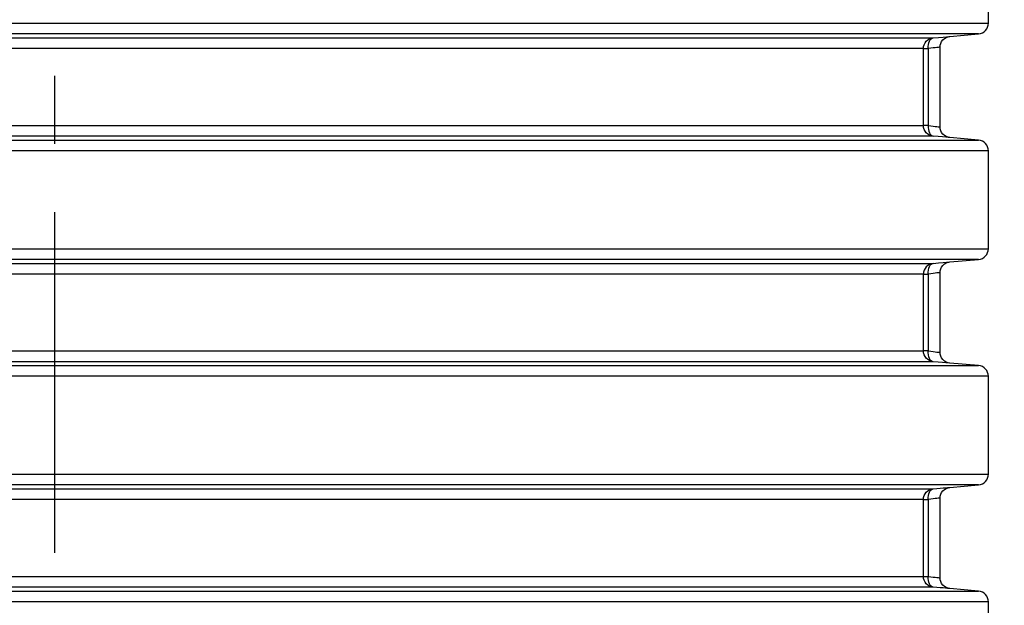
# Model space of a CAD drawing. Header units: millimetres. Extents: x 196 to 2027204, y -221452 to 153872.
# Tile 275 of 381: x 1216925 to 1217843, y -202423 to -201878. Entities that reach past the tile are written whole.
import ezdxf

# ---------------------------------------------------------------- set-up
doc = ezdxf.new("R2010")
doc.units = ezdxf.units.MM
doc.linetypes.add('CENTER', pattern=[50.8, 31.75, -6.35, 6.35, -6.35])
doc.layers.get('Defpoints').update_dxf_attribs({"lineweight": 18})
doc.layers.add('00_Основной', color=163, linetype='Continuous', lineweight=40)
doc.layers.add('ТМ-размеры', color=25, linetype='Continuous', lineweight=20)
doc.styles.add('SFINKS', font='SFINKS.shx', dxfattribs={"width": 0.7, "oblique": 15})
doc.dimstyles.new('кира-50', dxfattribs={"dimtxt": 150, "dimasz": 40, "dimexe": 15, "dimexo": 0, "dimgap": 20, "dimtad": 1, "dimdec": 0, "dimrnd": 5, "dimdsep": 46, "dimtxsty": 'SFINKS', "dimblk1": 'OBLIQUE', "dimblk2": 'OBLIQUE', "dimsah": 1, "dimcen": 2.5, "dimclrd": 252, "dimclre": 252, "dimclrt": 252, "dimadec": 0, "dimazin": 0, "dimtfac": 1, "dimtdec": 0, "dimtofl": 0, "dimtmove": 0, "dimatfit": 3, "dimldrblk": 'OBLIQUE', "dimfxl": 15, "dimtfill": 1, "dimtolj": 1, "dimtzin": 0, "dimlwd": 20, "dimlwe": 20, "dimarcsym": 0})

# ---------------------------------------------------------------- blocks, each defined once
blk = doc.blocks.new('_Oblique')
at = {"color": 0, "linetype": 'ByBlock', "lineweight": -2}
blk.add_line((-0.5, -0.5), (0.5, 0.5), dxfattribs=at)
blk = doc.blocks.new('*D85')
at = {"layer": 'Defpoints', "color": 0, "linetype": 'ByBlock', "lineweight": 50, "transparency": 16777216}
for p in [(1216957.71, -194978.27), (1216957.71, -203390.23), (1218392.05, -203390.23)]:
    blk.add_point(p, dxfattribs=at)
at = {"layer": 'ТМ-размеры', "color": 252, "linetype": 'ByBlock', "lineweight": 20, "transparency": 16777216}
for p, q in [((1216957.71, -194978.27), (1218407.05, -194978.27)), ((1218392.05, -194978.27), (1218392.05, -203390.23)), ((1216957.71, -203390.23), (1218407.05, -203390.23))]:
    blk.add_line(p, q, dxfattribs=at)
at = {"layer": 'ТМ-размеры', "color": 252, "linetype": 'ByBlock', "lineweight": 20, "transparency": 16777216, "xscale": 40, "yscale": 40, "zscale": 40}
for p, rotation in [((1218392.05, -194978.27), 90), ((1218392.05, -203390.23), 270)]:
    blk.add_blockref('_Oblique', p, dxfattribs=dict(at, rotation=rotation))
at = {"layer": 'ТМ-размеры', "color": 252, "linetype": 'ByBlock', "transparency": 16777216, "insert": (1218297.05, -199184.25), "char_height": 150, "attachment_point": 5, "rotation": 90, "style": 'SFINKS', "bg_fill": 3, "box_fill_scale": 1.1, "bg_fill_color": 256, "bg_fill_true_color": 13158600, "bg_fill_transparency": 0}
blk.add_mtext('\\A1;8410', dxfattribs=at)

msp = doc.modelspace()

# ---------------------------------------------------------------- linework, layer by layer
at = {"color": 252, "linetype": 'CENTER', "lineweight": 25, "ltscale": 10}
msp.add_line((1216957.71, -203390.23, 0.2), (1216957.71, -194978.28, 0.2), dxfattribs=at)
at = {"layer": '00_Основной', "color": 252, "lineweight": 25, "ltscale": 10}
for p, q in [((1217827.71, -201880.84, 0.2), (1217827.71, -201789.67, 0.2)), ((1217791.7, -201893.16, 0.2), (1217818.58, -201890.8, 0.2)), ((1217818.58, -201989.71, 0.2), (1217791.7, -201987.35, 0.2)), ((1217827.71, -202090.84, 0.2), (1217827.71, -201999.67, 0.2)), ((1217791.7, -202103.15, 0.2), (1217818.58, -202100.8, 0.2)), ((1217818.58, -202199.71, 0.2), (1217791.7, -202197.35, 0.2)), ((1217827.71, -202300.84, 0.2), (1217827.71, -202209.67, 0.2)), ((1217791.84, -202313.15, 0.2), (1217818.58, -202310.8, 0.2)), ((1217818.58, -202409.7, 0.2), (1217791.84, -202407.37, 0.2)), ((1217827.71, -202510.84, 0.2), (1217827.71, -202419.66, 0.2))]:
    msp.add_line(p, q, dxfattribs=at)
at = {"layer": '00_Основной', "color": 252, "lineweight": 25, "ltscale": 10, "elevation": 0.2}
for points in [[(1216911.97, -201880.84), (1216934.83, -201880.84), (1216957.72, -201880.84), (1216980.59, -201880.84), (1217003.45, -201880.84), (1217026.28, -201880.84), (1217049.06, -201880.84), (1217071.78, -201880.84), (1217094.42, -201880.84), (1217116.97, -201880.84), (1217139.41, -201880.84), (1217161.72, -201880.84), (1217183.89, -201880.84), (1217205.9, -201880.84), (1217227.73, -201880.84), (1217249.39, -201880.84), (1217270.84, -201880.84), (1217292.08, -201880.84), (1217313.09, -201880.84), (1217333.85, -201880.84), (1217354.35, -201880.84), (1217374.57, -201880.84), (1217394.51, -201880.84), (1217414.14, -201880.84), (1217433.46, -201880.84), (1217452.45, -201880.84), (1217471.09, -201880.84), (1217489.38, -201880.84), (1217507.32, -201880.84), (1217524.86, -201880.84), (1217542.01, -201880.84), (1217558.75, -201880.84), (1217575.09, -201880.84), (1217590.99, -201880.84), (1217606.46, -201880.84), (1217621.47, -201880.84), (1217636.04, -201880.84), (1217650.13, -201880.84), (1217663.74, -201880.84), (1217676.86, -201880.84), (1217689.49, -201880.84), (1217701.61, -201880.84), (1217713.21, -201880.84), (1217724.3, -201880.84), (1217734.86, -201880.84), (1217744.86, -201880.84), (1217754.35, -201880.84), (1217763.26, -201880.84), (1217771.62, -201880.84), (1217779.42, -201880.84), (1217786.66, -201880.84), (1217793.31, -201880.84), (1217799.39, -201880.84), (1217804.89, -201880.84), (1217809.8, -201880.84), (1217814.12, -201880.84), (1217817.86, -201880.84), (1217820.99, -201880.84), (1217823.53, -201880.84), (1217825.46, -201880.84), (1217826.81, -201880.84), (1217827.55, -201880.84), (1217827.71, -201880.84)], [(1217818.58, -201890.8), (1217820.4, -201890.46), (1217822.13, -201889.82), (1217823.72, -201888.84), (1217825.09, -201887.6), (1217826.2, -201886.12), (1217827.03, -201884.47), (1217827.54, -201882.69), (1217827.71, -201880.84)], [(1217818.58, -201890.8), (1217818.42, -201890.8), (1217817.69, -201890.8), (1217816.36, -201890.8), (1217814.45, -201890.8), (1217811.93, -201890.8), (1217808.83, -201890.8), (1217805.14, -201890.8), (1217800.87, -201890.8), (1217796, -201890.8), (1217790.57, -201890.8), (1217784.54, -201890.8), (1217777.97, -201890.8), (1217770.8, -201890.8), (1217763.09, -201890.8), (1217754.81, -201890.8), (1217745.99, -201890.8), (1217736.62, -201890.8), (1217726.7, -201890.8), (1217716.26, -201890.8), (1217705.29, -201890.8), (1217693.81, -201890.8), (1217681.81, -201890.8), (1217669.33, -201890.8), (1217656.34, -201890.8), (1217642.87, -201890.8), (1217628.93, -201890.8), (1217614.52, -201890.8), (1217599.66, -201890.8), (1217584.36, -201890.8), (1217568.61, -201890.8), (1217552.46, -201890.8), (1217535.88, -201890.8), (1217518.92, -201890.8), (1217501.55, -201890.8), (1217483.82, -201890.8), (1217465.72, -201890.8), (1217447.26, -201890.8), (1217428.48, -201890.8), (1217409.36, -201890.8), (1217389.93, -201890.8), (1217370.2, -201890.8), (1217350.19, -201890.8), (1217329.9, -201890.8), (1217309.36, -201890.8), (1217288.58, -201890.8), (1217267.57, -201890.8), (1217246.33, -201890.8), (1217224.91, -201890.8), (1217203.29, -201890.8), (1217181.52, -201890.8), (1217159.58, -201890.8), (1217137.51, -201890.8), (1217115.29, -201890.8), (1217092.99, -201890.8), (1217070.59, -201890.8), (1217048.1, -201890.8), (1217025.56, -201890.8), (1217002.97, -201890.8), (1216980.35, -201890.8), (1216957.72, -201890.8), (1216935.07, -201890.8), (1216912.45, -201890.8)], [(1217776.32, -201894.46), (1217781.31, -201894.03), (1217785.45, -201893.68), (1217788.63, -201893.41), (1217790.77, -201893.23), (1217791.77, -201893.14), (1217791.7, -201893.14)], [(1217782.71, -201903.11), (1217782.86, -201901.37), (1217783.34, -201899.61), (1217784.18, -201897.9), (1217785.33, -201896.35), (1217786.77, -201895.05), (1217788.41, -201894.08), (1217790.13, -201893.44), (1217791.84, -201893.14)], [(1216915.8, -201894.46), (1216936.75, -201894.46), (1216957.72, -201894.46), (1216978.67, -201894.46), (1216999.61, -201894.46), (1217020.52, -201894.46), (1217041.41, -201894.46), (1217062.22, -201894.46), (1217082.98, -201894.46), (1217103.65, -201894.46), (1217124.23, -201894.46), (1217144.69, -201894.46), (1217165.04, -201894.46), (1217185.24, -201894.46), (1217205.3, -201894.46), (1217225.19, -201894.46), (1217244.92, -201894.46), (1217264.45, -201894.46), (1217283.78, -201894.46), (1217302.9, -201894.46), (1217321.8, -201894.46), (1217340.45, -201894.46), (1217358.85, -201894.46), (1217377, -201894.46), (1217394.87, -201894.46), (1217412.45, -201894.46), (1217429.73, -201894.46), (1217446.71, -201894.46), (1217463.36, -201894.46), (1217479.68, -201894.46), (1217495.66, -201894.46), (1217511.3, -201894.46), (1217526.56, -201894.46), (1217541.45, -201894.46), (1217555.97, -201894.46), (1217570.08, -201894.46), (1217583.8, -201894.46), (1217597.12, -201894.46), (1217610, -201894.46), (1217622.46, -201894.46), (1217634.5, -201894.46), (1217646.09, -201894.46), (1217657.22, -201894.46), (1217667.88, -201894.46), (1217678.1, -201894.46), (1217687.84, -201894.46), (1217697.11, -201894.46), (1217705.89, -201894.46), (1217714.17, -201894.46), (1217721.96, -201894.46), (1217729.26, -201894.46), (1217736.04, -201894.46), (1217742.32, -201894.46), (1217748.08, -201894.46), (1217753.33, -201894.46), (1217758.06, -201894.46), (1217762.25, -201894.46), (1217765.93, -201894.46), (1217769.08, -201894.46), (1217771.69, -201894.46), (1217773.76, -201894.46), (1217775.31, -201894.46), (1217776.32, -201894.46)], [(1217767.2, -201904.42), (1217767.37, -201902.57), (1217767.88, -201900.79), (1217768.71, -201899.13), (1217769.82, -201897.66), (1217771.19, -201896.42), (1217772.77, -201895.44), (1217774.5, -201894.78), (1217776.32, -201894.46)], [(1217771.63, -201904.42), (1217771.62, -201902.53), (1217771.8, -201900.71), (1217772.2, -201899.03), (1217772.76, -201897.55), (1217773.48, -201896.3), (1217774.34, -201895.34), (1217775.3, -201894.72), (1217776.32, -201894.46)], [(1217782.71, -201903.11), (1217782.52, -201903.12), (1217781.96, -201903.19), (1217781.04, -201903.3), (1217779.76, -201903.44), (1217778.15, -201903.64), (1217776.25, -201903.87), (1217774.06, -201904.12), (1217771.63, -201904.42)], [(1217782.71, -201977.4), (1217782.71, -201940.25), (1217782.71, -201903.11)], [(1217767.2, -201904.42), (1217766.2, -201904.42), (1217764.67, -201904.42), (1217762.61, -201904.42), (1217760.03, -201904.42), (1217756.91, -201904.42), (1217753.29, -201904.42), (1217749.14, -201904.42), (1217744.45, -201904.42), (1217739.27, -201904.42), (1217733.57, -201904.42), (1217727.37, -201904.42), (1217720.66, -201904.42), (1217713.45, -201904.42), (1217705.73, -201904.42), (1217697.55, -201904.42), (1217688.87, -201904.42), (1217679.71, -201904.42), (1217670.07, -201904.42), (1217659.99, -201904.42), (1217649.41, -201904.42), (1217638.41, -201904.42), (1217626.95, -201904.42), (1217615.05, -201904.42), (1217602.74, -201904.42), (1217589.99, -201904.42), (1217576.83, -201904.42), (1217563.26, -201904.42), (1217549.3, -201904.42), (1217534.95, -201904.42), (1217520.21, -201904.42), (1217505.13, -201904.42), (1217489.66, -201904.42), (1217473.87, -201904.42), (1217457.73, -201904.42), (1217441.26, -201904.42), (1217424.47, -201904.42), (1217407.38, -201904.42), (1217390, -201904.42), (1217372.33, -201904.42), (1217354.39, -201904.42), (1217336.19, -201904.42), (1217317.75, -201904.42), (1217299.07, -201904.42), (1217280.16, -201904.42), (1217261.03, -201904.42), (1217241.72, -201904.42), (1217222.21, -201904.42), (1217202.55, -201904.42), (1217182.71, -201904.42), (1217162.72, -201904.42), (1217142.61, -201904.42), (1217122.36, -201904.42), (1217102.03, -201904.42), (1217081.59, -201904.42), (1217061.06, -201904.42), (1217040.48, -201904.42), (1217019.83, -201904.42), (1216999.14, -201904.42), (1216978.43, -201904.42), (1216957.72, -201904.42), (1216936.99, -201904.42), (1216916.27, -201904.42)], [(1217767.2, -201976.09), (1217767.2, -201935.96), (1217767.2, -201904.42)], [(1217767.2, -201904.42), (1217767.31, -201904.42), (1217767.57, -201904.42), (1217767.95, -201904.42), (1217768.46, -201904.42), (1217769.09, -201904.42), (1217769.84, -201904.42), (1217770.69, -201904.42), (1217771.63, -201904.42)], [(1217771.63, -201904.42), (1217771.63, -201944.55), (1217771.63, -201976.09)], [(1216916.27, -201976.09), (1216936.99, -201976.09), (1216957.72, -201976.09), (1216978.43, -201976.09), (1216999.14, -201976.09), (1217019.83, -201976.09), (1217040.48, -201976.09), (1217061.06, -201976.09), (1217081.59, -201976.09), (1217102.03, -201976.09), (1217122.36, -201976.09), (1217142.61, -201976.09), (1217162.72, -201976.09), (1217182.71, -201976.09), (1217202.55, -201976.09), (1217222.21, -201976.09), (1217241.72, -201976.09), (1217261.03, -201976.09), (1217280.16, -201976.09), (1217299.07, -201976.09), (1217317.75, -201976.09), (1217336.19, -201976.09), (1217354.39, -201976.09), (1217372.33, -201976.09), (1217390, -201976.09), (1217407.38, -201976.09), (1217424.47, -201976.09), (1217441.26, -201976.09), (1217457.73, -201976.09), (1217473.87, -201976.09), (1217489.66, -201976.09), (1217505.13, -201976.09), (1217520.21, -201976.09), (1217534.95, -201976.09), (1217549.3, -201976.09), (1217563.26, -201976.09), (1217576.83, -201976.09), (1217589.99, -201976.09), (1217602.74, -201976.09), (1217615.05, -201976.09), (1217626.95, -201976.09), (1217638.41, -201976.09), (1217649.41, -201976.09), (1217659.99, -201976.09), (1217670.07, -201976.09), (1217679.71, -201976.09), (1217688.87, -201976.09), (1217697.55, -201976.09), (1217705.73, -201976.09), (1217713.45, -201976.09), (1217720.66, -201976.09), (1217727.37, -201976.09), (1217733.57, -201976.09), (1217739.27, -201976.09), (1217744.45, -201976.09), (1217749.14, -201976.09), (1217753.29, -201976.09), (1217756.91, -201976.09), (1217760.03, -201976.09), (1217762.61, -201976.09), (1217764.67, -201976.09), (1217766.2, -201976.09), (1217767.2, -201976.09)], [(1217776.32, -201986.05), (1217774.5, -201985.71), (1217772.77, -201985.05), (1217771.19, -201984.09), (1217769.82, -201982.85), (1217768.71, -201981.37), (1217767.88, -201979.72), (1217767.37, -201977.94), (1217767.2, -201976.09)], [(1217771.63, -201976.09), (1217770.69, -201976.09), (1217769.84, -201976.09), (1217769.09, -201976.09), (1217768.46, -201976.09), (1217767.95, -201976.09), (1217767.57, -201976.09), (1217767.31, -201976.09), (1217767.2, -201976.09)], [(1217771.63, -201976.09), (1217771.62, -201977.97), (1217771.8, -201979.79), (1217772.2, -201981.46), (1217772.76, -201982.96), (1217773.48, -201984.2), (1217774.34, -201985.15), (1217775.3, -201985.77), (1217776.32, -201986.05)], [(1217771.63, -201976.09), (1217774.06, -201976.37), (1217776.25, -201976.64), (1217778.15, -201976.86), (1217779.76, -201977.05), (1217781.04, -201977.2), (1217781.96, -201977.32), (1217782.52, -201977.37), (1217782.71, -201977.4), (1217782.71, -201977.4)], [(1217791.84, -201987.36), (1217790.13, -201987.05), (1217788.41, -201986.43), (1217786.77, -201985.44), (1217785.33, -201984.16), (1217784.18, -201982.61), (1217783.34, -201980.9), (1217782.86, -201979.14), (1217782.71, -201977.4)], [(1216912.66, -201989.71), (1216935.18, -201989.71), (1216957.72, -201989.71), (1216980.24, -201989.71), (1217002.76, -201989.71), (1217025.25, -201989.71), (1217047.69, -201989.71), (1217070.08, -201989.71), (1217092.38, -201989.71), (1217114.59, -201989.71), (1217136.7, -201989.71), (1217158.67, -201989.71), (1217180.52, -201989.71), (1217202.21, -201989.71), (1217223.74, -201989.71), (1217245.07, -201989.71), (1217266.21, -201989.71), (1217287.15, -201989.71), (1217307.86, -201989.71), (1217328.33, -201989.71), (1217348.54, -201989.71), (1217368.48, -201989.71), (1217388.15, -201989.71), (1217407.51, -201989.71), (1217426.57, -201989.71), (1217445.31, -201989.71), (1217463.71, -201989.71), (1217481.77, -201989.71), (1217499.47, -201989.71), (1217516.8, -201989.71), (1217533.75, -201989.71), (1217550.3, -201989.71), (1217566.44, -201989.71), (1217582.16, -201989.71), (1217597.46, -201989.71), (1217612.32, -201989.71), (1217626.74, -201989.71), (1217640.68, -201989.71), (1217654.17, -201989.71), (1217667.18, -201989.71), (1217679.7, -201989.71), (1217691.72, -201989.71), (1217703.25, -201989.71), (1217714.26, -201989.71), (1217724.75, -201989.71), (1217734.72, -201989.71), (1217744.16, -201989.71), (1217753.05, -201989.71), (1217761.4, -201989.71), (1217769.21, -201989.71), (1217776.44, -201989.71), (1217783.13, -201989.71), (1217789.24, -201989.71), (1217794.8, -201989.71), (1217799.77, -201989.71), (1217804.17, -201989.71), (1217807.98, -201989.71), (1217811.21, -201989.71), (1217813.87, -201989.71), (1217815.93, -201989.71), (1217817.41, -201989.71), (1217818.28, -201989.71), (1217818.58, -201989.71)], [(1217776.32, -201986.05), (1217775.31, -201986.05), (1217773.76, -201986.05), (1217771.69, -201986.05), (1217769.08, -201986.05), (1217765.93, -201986.05), (1217762.25, -201986.05), (1217758.06, -201986.05), (1217753.33, -201986.05), (1217748.08, -201986.05), (1217742.32, -201986.05), (1217736.04, -201986.05), (1217729.26, -201986.05), (1217721.96, -201986.05), (1217714.17, -201986.05), (1217705.89, -201986.05), (1217697.11, -201986.05), (1217687.84, -201986.05), (1217678.1, -201986.05), (1217667.88, -201986.05), (1217657.22, -201986.05), (1217646.09, -201986.05), (1217634.5, -201986.05), (1217622.46, -201986.05), (1217610, -201986.05), (1217597.12, -201986.05), (1217583.8, -201986.05), (1217570.08, -201986.05), (1217555.97, -201986.05), (1217541.45, -201986.05), (1217526.56, -201986.05), (1217511.3, -201986.05), (1217495.66, -201986.05), (1217479.68, -201986.05), (1217463.36, -201986.05), (1217446.71, -201986.05), (1217429.73, -201986.05), (1217412.45, -201986.05), (1217394.87, -201986.05), (1217377, -201986.05), (1217358.85, -201986.05), (1217340.45, -201986.05), (1217321.8, -201986.05), (1217302.9, -201986.05), (1217283.78, -201986.05), (1217264.45, -201986.05), (1217244.92, -201986.05), (1217225.19, -201986.05), (1217205.3, -201986.05), (1217185.24, -201986.05), (1217165.04, -201986.05), (1217144.69, -201986.05), (1217124.23, -201986.05), (1217103.65, -201986.05), (1217082.98, -201986.05), (1217062.22, -201986.05), (1217041.41, -201986.05), (1217020.52, -201986.05), (1216999.61, -201986.05), (1216978.67, -201986.05), (1216957.72, -201986.05), (1216936.75, -201986.05), (1216915.8, -201986.05)], [(1217791.7, -201987.35), (1217791.6, -201987.34), (1217790.37, -201987.24), (1217788.16, -201987.05), (1217785.01, -201986.78), (1217781.04, -201986.45), (1217776.32, -201986.05)], [(1217827.71, -201999.67), (1217827.54, -201997.82), (1217827.03, -201996.04), (1217826.2, -201994.38), (1217825.09, -201992.91), (1217823.72, -201991.67), (1217822.13, -201990.7), (1217820.4, -201990.03), (1217818.58, -201989.71)], [(1217827.71, -201999.67), (1217827.41, -201999.67), (1217826.52, -201999.67), (1217825.03, -201999.67), (1217822.94, -201999.67), (1217820.27, -201999.67), (1217817, -201999.67), (1217813.15, -201999.67), (1217808.7, -201999.67), (1217803.68, -201999.67), (1217798.06, -201999.67), (1217791.88, -201999.67), (1217785.14, -201999.67), (1217777.81, -201999.67), (1217769.93, -201999.67), (1217761.48, -201999.67), (1217752.5, -201999.67), (1217742.96, -201999.67), (1217732.88, -201999.67), (1217722.29, -201999.67), (1217711.15, -201999.67), (1217699.51, -201999.67), (1217687.36, -201999.67), (1217674.7, -201999.67), (1217661.55, -201999.67), (1217647.93, -201999.67), (1217633.82, -201999.67), (1217619.26, -201999.67), (1217604.24, -201999.67), (1217588.78, -201999.67), (1217572.89, -201999.67), (1217556.58, -201999.67), (1217539.86, -201999.67), (1217522.73, -201999.67), (1217505.21, -201999.67), (1217487.33, -201999.67), (1217469.09, -201999.67), (1217450.48, -201999.67), (1217431.54, -201999.67), (1217412.28, -201999.67), (1217392.71, -201999.67), (1217372.84, -201999.67), (1217352.68, -201999.67), (1217332.25, -201999.67), (1217311.57, -201999.67), (1217290.64, -201999.67), (1217269.49, -201999.67), (1217248.12, -201999.67), (1217226.56, -201999.67), (1217204.8, -201999.67), (1217182.89, -201999.67), (1217160.8, -201999.67), (1217138.59, -201999.67), (1217116.25, -201999.67), (1217093.81, -201999.67), (1217071.27, -201999.67), (1217048.65, -201999.67), (1217025.97, -201999.67), (1217003.24, -201999.67), (1216980.48, -201999.67), (1216957.72, -201999.67), (1216934.94, -201999.67), (1216912.18, -201999.67)], [(1216912.18, -202090.84), (1216934.94, -202090.84), (1216957.72, -202090.84), (1216980.48, -202090.84), (1217003.24, -202090.84), (1217025.97, -202090.84), (1217048.65, -202090.84), (1217071.27, -202090.84), (1217093.81, -202090.84), (1217116.25, -202090.84), (1217138.59, -202090.84), (1217160.8, -202090.84), (1217182.89, -202090.84), (1217204.8, -202090.84), (1217226.56, -202090.84), (1217248.12, -202090.84), (1217269.49, -202090.84), (1217290.64, -202090.84), (1217311.57, -202090.84), (1217332.25, -202090.84), (1217352.68, -202090.84), (1217372.84, -202090.84), (1217392.71, -202090.84), (1217412.28, -202090.84), (1217431.54, -202090.84), (1217450.48, -202090.84), (1217469.09, -202090.84), (1217487.33, -202090.84), (1217505.21, -202090.84), (1217522.73, -202090.84), (1217539.86, -202090.84), (1217556.58, -202090.84), (1217572.89, -202090.84), (1217588.78, -202090.84), (1217604.24, -202090.84), (1217619.26, -202090.84), (1217633.82, -202090.84), (1217647.93, -202090.84), (1217661.55, -202090.84), (1217674.7, -202090.84), (1217687.36, -202090.84), (1217699.51, -202090.84), (1217711.15, -202090.84), (1217722.29, -202090.84), (1217732.88, -202090.84), (1217742.96, -202090.84), (1217752.5, -202090.84), (1217761.48, -202090.84), (1217769.93, -202090.84), (1217777.81, -202090.84), (1217785.14, -202090.84), (1217791.88, -202090.84), (1217798.06, -202090.84), (1217803.68, -202090.84), (1217808.7, -202090.84), (1217813.15, -202090.84), (1217817, -202090.84), (1217820.27, -202090.84), (1217822.94, -202090.84), (1217825.03, -202090.84), (1217826.52, -202090.84), (1217827.41, -202090.84), (1217827.71, -202090.84)], [(1217818.58, -202100.8), (1217820.4, -202100.46), (1217822.13, -202099.8), (1217823.72, -202098.84), (1217825.09, -202097.6), (1217826.2, -202096.12), (1217827.03, -202094.47), (1217827.54, -202092.68), (1217827.71, -202090.84)], [(1216957.72, -202100.8), (1216935.18, -202100.8), (1216912.66, -202100.8)], [(1216915.8, -202104.46), (1216936.75, -202104.46), (1216957.72, -202104.46), (1216978.67, -202104.46), (1216999.61, -202104.46), (1217020.52, -202104.46), (1217041.41, -202104.46), (1217062.22, -202104.46), (1217082.98, -202104.46), (1217103.65, -202104.46), (1217124.23, -202104.46), (1217144.69, -202104.46), (1217165.04, -202104.46), (1217185.24, -202104.46), (1217205.3, -202104.46), (1217225.19, -202104.46), (1217244.92, -202104.46), (1217264.45, -202104.46), (1217283.78, -202104.46), (1217302.9, -202104.46), (1217321.8, -202104.46), (1217340.45, -202104.46), (1217358.85, -202104.46), (1217377, -202104.46), (1217394.87, -202104.46), (1217412.45, -202104.46), (1217429.73, -202104.46), (1217446.71, -202104.46), (1217463.36, -202104.46), (1217479.68, -202104.46), (1217495.66, -202104.46), (1217511.3, -202104.46), (1217526.56, -202104.46), (1217541.45, -202104.46), (1217555.97, -202104.46), (1217570.08, -202104.46), (1217583.8, -202104.46), (1217597.12, -202104.46), (1217610, -202104.46), (1217622.46, -202104.46), (1217634.5, -202104.46), (1217646.09, -202104.46), (1217657.22, -202104.46), (1217667.88, -202104.46), (1217678.1, -202104.46), (1217687.84, -202104.46), (1217697.11, -202104.46), (1217705.89, -202104.46), (1217714.17, -202104.46), (1217721.96, -202104.46), (1217729.26, -202104.46), (1217736.04, -202104.46), (1217742.32, -202104.46), (1217748.08, -202104.46), (1217753.33, -202104.46), (1217758.06, -202104.46), (1217762.25, -202104.46), (1217765.93, -202104.46), (1217769.08, -202104.46), (1217771.69, -202104.46), (1217773.76, -202104.46), (1217775.31, -202104.46), (1217776.32, -202104.46)], [(1217818.58, -202100.8), (1217818.28, -202100.8), (1217817.41, -202100.8), (1217815.93, -202100.8), (1217813.87, -202100.8), (1217811.21, -202100.8), (1217807.98, -202100.8), (1217804.17, -202100.8), (1217799.77, -202100.8), (1217794.8, -202100.8), (1217789.24, -202100.8), (1217783.13, -202100.8), (1217776.44, -202100.8), (1217769.21, -202100.8), (1217761.4, -202100.8), (1217753.05, -202100.8), (1217744.16, -202100.8), (1217734.72, -202100.8), (1217724.75, -202100.8), (1217714.26, -202100.8), (1217703.25, -202100.8), (1217691.72, -202100.8), (1217679.7, -202100.8), (1217667.18, -202100.8), (1217654.17, -202100.8), (1217640.68, -202100.8), (1217626.74, -202100.8), (1217612.32, -202100.8), (1217597.46, -202100.8), (1217582.16, -202100.8), (1217566.44, -202100.8), (1217550.3, -202100.8), (1217533.75, -202100.8), (1217516.8, -202100.8), (1217499.47, -202100.8), (1217481.77, -202100.8), (1217463.71, -202100.8), (1217445.31, -202100.8), (1217426.57, -202100.8), (1217407.51, -202100.8), (1217388.15, -202100.8), (1217368.48, -202100.8), (1217348.54, -202100.8), (1217328.33, -202100.8), (1217307.86, -202100.8), (1217287.15, -202100.8), (1217266.21, -202100.8), (1217245.07, -202100.8), (1217223.74, -202100.8), (1217202.21, -202100.8), (1217180.52, -202100.8), (1217158.67, -202100.8), (1217136.7, -202100.8), (1217114.59, -202100.8), (1217092.38, -202100.8), (1217070.08, -202100.8), (1217047.69, -202100.8), (1217025.25, -202100.8), (1217002.76, -202100.8), (1216980.24, -202100.8), (1216957.72, -202100.8)], [(1217776.32, -202104.46), (1217774.5, -202104.78), (1217772.77, -202105.45), (1217771.19, -202106.42), (1217769.82, -202107.66), (1217768.71, -202109.13), (1217767.88, -202110.8), (1217767.37, -202112.57), (1217767.2, -202114.42)], [(1217771.63, -202114.42), (1217771.62, -202112.53), (1217771.8, -202110.71), (1217772.2, -202109.03), (1217772.76, -202107.55), (1217773.48, -202106.31), (1217774.34, -202105.35), (1217775.3, -202104.73), (1217776.32, -202104.46)], [(1217776.32, -202104.46), (1217781.31, -202104.04), (1217785.45, -202103.68), (1217788.63, -202103.42), (1217790.77, -202103.23), (1217791.77, -202103.15), (1217791.7, -202103.15)], [(1217782.71, -202113.11), (1217782.86, -202111.37), (1217783.34, -202109.6), (1217784.18, -202107.89), (1217785.33, -202106.35), (1217786.77, -202105.05), (1217788.41, -202104.08), (1217790.13, -202103.44), (1217791.84, -202103.15)], [(1217782.71, -202113.11), (1217782.52, -202113.12), (1217781.96, -202113.19), (1217781.04, -202113.29), (1217779.76, -202113.45), (1217778.15, -202113.64), (1217776.25, -202113.87), (1217774.06, -202114.12), (1217771.63, -202114.42)], [(1217782.71, -202187.4), (1217782.71, -202150.25), (1217782.71, -202113.11)], [(1217767.2, -202114.42), (1217766.2, -202114.42), (1217764.67, -202114.42), (1217762.61, -202114.42), (1217760.03, -202114.42), (1217756.91, -202114.42), (1217753.29, -202114.42), (1217749.14, -202114.42), (1217744.45, -202114.42), (1217739.27, -202114.42), (1217733.57, -202114.42), (1217727.37, -202114.42), (1217720.66, -202114.42), (1217713.45, -202114.42), (1217705.73, -202114.42), (1217697.55, -202114.42), (1217688.87, -202114.42), (1217679.71, -202114.42), (1217670.07, -202114.42), (1217659.99, -202114.42), (1217649.41, -202114.42), (1217638.41, -202114.42), (1217626.95, -202114.42), (1217615.05, -202114.42), (1217602.74, -202114.42), (1217589.99, -202114.42), (1217576.83, -202114.42), (1217563.26, -202114.42), (1217549.3, -202114.42), (1217534.95, -202114.42), (1217520.21, -202114.42), (1217505.13, -202114.42), (1217489.66, -202114.42), (1217473.87, -202114.42), (1217457.73, -202114.42), (1217441.26, -202114.42), (1217424.47, -202114.42), (1217407.38, -202114.42), (1217390, -202114.42), (1217372.33, -202114.42), (1217354.39, -202114.42), (1217336.19, -202114.42), (1217317.75, -202114.42), (1217299.07, -202114.42), (1217280.16, -202114.42), (1217261.03, -202114.42), (1217241.72, -202114.42), (1217222.21, -202114.42), (1217202.55, -202114.42), (1217182.71, -202114.42), (1217162.72, -202114.42), (1217142.61, -202114.42), (1217122.36, -202114.42), (1217102.03, -202114.42), (1217081.59, -202114.42), (1217061.06, -202114.42), (1217040.48, -202114.42), (1217019.83, -202114.42), (1216999.14, -202114.42), (1216978.43, -202114.42), (1216957.72, -202114.42), (1216936.99, -202114.42), (1216916.27, -202114.42)], [(1217767.2, -202186.09), (1217767.2, -202145.94), (1217767.2, -202114.42)], [(1217767.2, -202114.42), (1217767.31, -202114.42), (1217767.57, -202114.42), (1217767.95, -202114.42), (1217768.46, -202114.42), (1217769.09, -202114.42), (1217769.84, -202114.42), (1217770.69, -202114.42), (1217771.63, -202114.42)], [(1217771.63, -202114.42), (1217771.63, -202154.55), (1217771.63, -202186.09)], [(1216916.27, -202186.09), (1216936.99, -202186.09), (1216957.72, -202186.09), (1216978.43, -202186.09), (1216999.14, -202186.09), (1217019.83, -202186.09), (1217040.48, -202186.09), (1217061.06, -202186.09), (1217081.59, -202186.09), (1217102.03, -202186.09), (1217122.36, -202186.09), (1217142.61, -202186.09), (1217162.72, -202186.09), (1217182.71, -202186.09), (1217202.55, -202186.09), (1217222.21, -202186.09), (1217241.72, -202186.09), (1217261.03, -202186.09), (1217280.16, -202186.09), (1217299.07, -202186.09), (1217317.75, -202186.09), (1217336.19, -202186.09), (1217354.39, -202186.09), (1217372.33, -202186.09), (1217390, -202186.09), (1217407.38, -202186.09), (1217424.47, -202186.09), (1217441.26, -202186.09), (1217457.73, -202186.09), (1217473.87, -202186.09), (1217489.66, -202186.09), (1217505.13, -202186.09), (1217520.21, -202186.09), (1217534.95, -202186.09), (1217549.3, -202186.09), (1217563.26, -202186.09), (1217576.83, -202186.09), (1217589.99, -202186.09), (1217602.74, -202186.09), (1217615.05, -202186.09), (1217626.95, -202186.09), (1217638.41, -202186.09), (1217649.41, -202186.09), (1217659.99, -202186.09), (1217670.07, -202186.09), (1217679.71, -202186.09), (1217688.87, -202186.09), (1217697.55, -202186.09), (1217705.73, -202186.09), (1217713.45, -202186.09), (1217720.66, -202186.09), (1217727.37, -202186.09), (1217733.57, -202186.09), (1217739.27, -202186.09), (1217744.45, -202186.09), (1217749.14, -202186.09), (1217753.29, -202186.09), (1217756.91, -202186.09), (1217760.03, -202186.09), (1217762.61, -202186.09), (1217764.67, -202186.09), (1217766.2, -202186.09), (1217767.2, -202186.09)], [(1217776.32, -202196.05), (1217774.5, -202195.72), (1217772.77, -202195.05), (1217771.19, -202194.09), (1217769.82, -202192.85), (1217768.71, -202191.37), (1217767.88, -202189.72), (1217767.37, -202187.92), (1217767.2, -202186.09)], [(1217771.63, -202186.09), (1217770.69, -202186.09), (1217769.84, -202186.09), (1217769.09, -202186.09), (1217768.46, -202186.09), (1217767.95, -202186.09), (1217767.57, -202186.09), (1217767.31, -202186.09), (1217767.2, -202186.09)], [(1217776.32, -202196.05), (1217775.3, -202195.77), (1217774.34, -202195.15), (1217773.48, -202194.2), (1217772.76, -202192.96), (1217772.2, -202191.47), (1217771.8, -202189.79), (1217771.62, -202187.97), (1217771.63, -202186.09)], [(1217771.63, -202186.09), (1217774.06, -202186.37), (1217776.25, -202186.64), (1217778.15, -202186.87), (1217779.76, -202187.05), (1217781.04, -202187.2), (1217781.96, -202187.32), (1217782.52, -202187.38), (1217782.71, -202187.4), (1217782.71, -202187.4)], [(1217791.84, -202197.36), (1217790.13, -202197.06), (1217788.41, -202196.42), (1217786.77, -202195.45), (1217785.33, -202194.16), (1217784.18, -202192.61), (1217783.34, -202190.9), (1217782.86, -202189.14), (1217782.71, -202187.4)], [(1217776.32, -202196.05), (1217775.31, -202196.05), (1217773.76, -202196.05), (1217771.69, -202196.05), (1217769.08, -202196.05), (1217765.93, -202196.05), (1217762.25, -202196.05), (1217758.06, -202196.05), (1217753.33, -202196.05), (1217748.08, -202196.05), (1217742.32, -202196.05), (1217736.04, -202196.05), (1217729.26, -202196.05), (1217721.96, -202196.05), (1217714.17, -202196.05), (1217705.89, -202196.05), (1217697.11, -202196.05), (1217687.84, -202196.05), (1217678.1, -202196.05), (1217667.88, -202196.05), (1217657.22, -202196.05), (1217646.09, -202196.05), (1217634.5, -202196.05), (1217622.46, -202196.05), (1217610, -202196.05), (1217597.12, -202196.05), (1217583.8, -202196.05), (1217570.08, -202196.05), (1217555.97, -202196.05), (1217541.45, -202196.05), (1217526.56, -202196.05), (1217511.3, -202196.05), (1217495.66, -202196.05), (1217479.68, -202196.05), (1217463.36, -202196.05), (1217446.71, -202196.05), (1217429.73, -202196.05), (1217412.45, -202196.05), (1217394.87, -202196.05), (1217377, -202196.05), (1217358.85, -202196.05), (1217340.45, -202196.05), (1217321.8, -202196.05), (1217302.9, -202196.05), (1217283.78, -202196.05), (1217264.45, -202196.05), (1217244.92, -202196.05), (1217225.19, -202196.05), (1217205.3, -202196.05), (1217185.24, -202196.05), (1217165.04, -202196.05), (1217144.69, -202196.05), (1217124.23, -202196.05), (1217103.65, -202196.05), (1217082.98, -202196.05), (1217062.22, -202196.05), (1217041.41, -202196.05), (1217020.52, -202196.05), (1216999.61, -202196.05), (1216978.67, -202196.05), (1216957.72, -202196.05), (1216936.75, -202196.05), (1216915.8, -202196.05)], [(1217791.7, -202197.35), (1217791.6, -202197.34), (1217790.37, -202197.24), (1217788.16, -202197.06), (1217785.01, -202196.79), (1217781.04, -202196.45), (1217776.32, -202196.05)], [(1216912.66, -202199.71), (1216935.18, -202199.71), (1216957.72, -202199.71), (1216980.24, -202199.71), (1217002.76, -202199.71), (1217025.25, -202199.71), (1217047.69, -202199.71), (1217070.08, -202199.71), (1217092.38, -202199.71), (1217114.59, -202199.71), (1217136.7, -202199.71), (1217158.67, -202199.71), (1217180.52, -202199.71), (1217202.21, -202199.71), (1217223.74, -202199.71), (1217245.07, -202199.71), (1217266.21, -202199.71), (1217287.15, -202199.71), (1217307.86, -202199.71), (1217328.33, -202199.71), (1217348.54, -202199.71), (1217368.48, -202199.71), (1217388.15, -202199.71), (1217407.51, -202199.71), (1217426.57, -202199.71), (1217445.31, -202199.71), (1217463.71, -202199.71), (1217481.77, -202199.71), (1217499.47, -202199.71), (1217516.8, -202199.71), (1217533.75, -202199.71), (1217550.3, -202199.71), (1217566.44, -202199.71), (1217582.16, -202199.71), (1217597.46, -202199.71), (1217612.32, -202199.71), (1217626.74, -202199.71), (1217640.68, -202199.71), (1217654.17, -202199.71), (1217667.18, -202199.71), (1217679.7, -202199.71), (1217691.72, -202199.71), (1217703.25, -202199.71), (1217714.26, -202199.71), (1217724.75, -202199.71), (1217734.72, -202199.71), (1217744.16, -202199.71), (1217753.05, -202199.71), (1217761.4, -202199.71), (1217769.21, -202199.71), (1217776.44, -202199.71), (1217783.13, -202199.71), (1217789.24, -202199.71), (1217794.8, -202199.71), (1217799.77, -202199.71), (1217804.17, -202199.71), (1217807.98, -202199.71), (1217811.21, -202199.71), (1217813.87, -202199.71), (1217815.93, -202199.71), (1217817.41, -202199.71), (1217818.28, -202199.71), (1217818.58, -202199.71)], [(1217827.71, -202209.67), (1217827.54, -202207.82), (1217827.03, -202206.04), (1217826.2, -202204.38), (1217825.09, -202202.91), (1217823.72, -202201.67), (1217822.13, -202200.7), (1217820.4, -202200.03), (1217818.58, -202199.71)], [(1217827.71, -202209.67), (1217827.41, -202209.67), (1217826.52, -202209.67), (1217825.03, -202209.67), (1217822.94, -202209.67), (1217820.27, -202209.67), (1217817, -202209.67), (1217813.15, -202209.67), (1217808.7, -202209.67), (1217803.68, -202209.67), (1217798.06, -202209.67), (1217791.88, -202209.67), (1217785.14, -202209.67), (1217777.81, -202209.67), (1217769.93, -202209.67), (1217761.48, -202209.67), (1217752.5, -202209.67), (1217742.96, -202209.67), (1217732.88, -202209.67), (1217722.29, -202209.67), (1217711.15, -202209.67), (1217699.51, -202209.67), (1217687.36, -202209.67), (1217674.7, -202209.67), (1217661.55, -202209.67), (1217647.93, -202209.67), (1217633.82, -202209.67), (1217619.26, -202209.67), (1217604.24, -202209.67), (1217588.78, -202209.67), (1217572.89, -202209.67), (1217556.58, -202209.67), (1217539.86, -202209.67), (1217522.73, -202209.67), (1217505.21, -202209.67), (1217487.33, -202209.67), (1217469.09, -202209.67), (1217450.48, -202209.67), (1217431.54, -202209.67), (1217412.28, -202209.67), (1217392.71, -202209.67), (1217372.84, -202209.67), (1217352.68, -202209.67), (1217332.25, -202209.67), (1217311.57, -202209.67), (1217290.64, -202209.67), (1217269.49, -202209.67), (1217248.12, -202209.67), (1217226.56, -202209.67), (1217204.8, -202209.67), (1217182.89, -202209.67), (1217160.8, -202209.67), (1217138.59, -202209.67), (1217116.25, -202209.67), (1217093.81, -202209.67), (1217071.27, -202209.67), (1217048.65, -202209.67), (1217025.97, -202209.67), (1217003.24, -202209.67), (1216980.48, -202209.67), (1216957.72, -202209.67), (1216934.94, -202209.67), (1216912.18, -202209.67)], [(1216912.18, -202300.84), (1216934.94, -202300.84), (1216957.72, -202300.84), (1216980.48, -202300.84), (1217003.24, -202300.84), (1217025.97, -202300.84), (1217048.65, -202300.84), (1217071.27, -202300.84), (1217093.81, -202300.84), (1217116.25, -202300.84), (1217138.59, -202300.84), (1217160.8, -202300.84), (1217182.89, -202300.84), (1217204.8, -202300.84), (1217226.56, -202300.84), (1217248.12, -202300.84), (1217269.49, -202300.84), (1217290.64, -202300.84), (1217311.57, -202300.84), (1217332.25, -202300.84), (1217352.68, -202300.84), (1217372.84, -202300.84), (1217392.71, -202300.84), (1217412.28, -202300.84), (1217431.54, -202300.84), (1217450.48, -202300.84), (1217469.09, -202300.84), (1217487.33, -202300.84), (1217505.21, -202300.84), (1217522.73, -202300.84), (1217539.86, -202300.84), (1217556.58, -202300.84), (1217572.89, -202300.84), (1217588.78, -202300.84), (1217604.24, -202300.84), (1217619.26, -202300.84), (1217633.82, -202300.84), (1217647.93, -202300.84), (1217661.55, -202300.84), (1217674.7, -202300.84), (1217687.36, -202300.84), (1217699.51, -202300.84), (1217711.15, -202300.84), (1217722.29, -202300.84), (1217732.88, -202300.84), (1217742.96, -202300.84), (1217752.5, -202300.84), (1217761.48, -202300.84), (1217769.93, -202300.84), (1217777.81, -202300.84), (1217785.14, -202300.84), (1217791.88, -202300.84), (1217798.06, -202300.84), (1217803.68, -202300.84), (1217808.7, -202300.84), (1217813.15, -202300.84), (1217817, -202300.84), (1217820.27, -202300.84), (1217822.94, -202300.84), (1217825.03, -202300.84), (1217826.52, -202300.84), (1217827.41, -202300.84), (1217827.71, -202300.84)], [(1217818.58, -202310.8), (1217820.4, -202310.47), (1217822.13, -202309.8), (1217823.72, -202308.84), (1217825.09, -202307.59), (1217826.2, -202306.12), (1217827.03, -202304.47), (1217827.54, -202302.68), (1217827.71, -202300.84)], [(1216957.72, -202310.8), (1216935.18, -202310.8), (1216912.66, -202310.8)], [(1216915.8, -202314.44), (1216936.75, -202314.44), (1216957.72, -202314.44), (1216978.67, -202314.44), (1216999.61, -202314.44), (1217020.52, -202314.44), (1217041.41, -202314.44), (1217062.22, -202314.44), (1217082.98, -202314.44), (1217103.65, -202314.44), (1217124.23, -202314.44), (1217144.69, -202314.44), (1217165.04, -202314.44), (1217185.24, -202314.44), (1217205.3, -202314.44), (1217225.19, -202314.44), (1217244.92, -202314.44), (1217264.45, -202314.44), (1217283.78, -202314.44), (1217302.9, -202314.44), (1217321.8, -202314.44), (1217340.45, -202314.44), (1217358.85, -202314.44), (1217377, -202314.44), (1217394.87, -202314.44), (1217412.45, -202314.44), (1217429.73, -202314.44), (1217446.71, -202314.44), (1217463.36, -202314.44), (1217479.68, -202314.44), (1217495.66, -202314.44), (1217511.3, -202314.44), (1217526.56, -202314.44), (1217541.45, -202314.44), (1217555.97, -202314.44), (1217570.08, -202314.44), (1217583.8, -202314.44), (1217597.12, -202314.44), (1217610, -202314.44), (1217622.46, -202314.44), (1217634.5, -202314.44), (1217646.09, -202314.44), (1217657.22, -202314.44), (1217667.88, -202314.44), (1217678.1, -202314.44), (1217687.84, -202314.44), (1217697.11, -202314.44), (1217705.89, -202314.44), (1217714.17, -202314.44), (1217721.96, -202314.44), (1217729.26, -202314.44), (1217736.04, -202314.44), (1217742.32, -202314.44), (1217748.08, -202314.44), (1217753.33, -202314.44), (1217758.06, -202314.44), (1217762.25, -202314.44), (1217765.93, -202314.44), (1217769.08, -202314.44), (1217771.69, -202314.44), (1217773.76, -202314.44), (1217775.31, -202314.44), (1217776.32, -202314.44)], [(1217818.58, -202310.8), (1217818.28, -202310.8), (1217817.41, -202310.8), (1217815.93, -202310.8), (1217813.87, -202310.8), (1217811.21, -202310.8), (1217807.98, -202310.8), (1217804.17, -202310.8), (1217799.77, -202310.8), (1217794.8, -202310.8), (1217789.24, -202310.8), (1217783.13, -202310.8), (1217776.44, -202310.8), (1217769.21, -202310.8), (1217761.4, -202310.8), (1217753.05, -202310.8), (1217744.16, -202310.8), (1217734.72, -202310.8), (1217724.75, -202310.8), (1217714.26, -202310.8), (1217703.25, -202310.8), (1217691.72, -202310.8), (1217679.7, -202310.8), (1217667.18, -202310.8), (1217654.17, -202310.8), (1217640.68, -202310.8), (1217626.74, -202310.8), (1217612.32, -202310.8), (1217597.46, -202310.8), (1217582.16, -202310.8), (1217566.44, -202310.8), (1217550.3, -202310.8), (1217533.75, -202310.8), (1217516.8, -202310.8), (1217499.47, -202310.8), (1217481.77, -202310.8), (1217463.71, -202310.8), (1217445.31, -202310.8), (1217426.57, -202310.8), (1217407.51, -202310.8), (1217388.15, -202310.8), (1217368.48, -202310.8), (1217348.54, -202310.8), (1217328.33, -202310.8), (1217307.86, -202310.8), (1217287.15, -202310.8), (1217266.21, -202310.8), (1217245.07, -202310.8), (1217223.74, -202310.8), (1217202.21, -202310.8), (1217180.52, -202310.8), (1217158.67, -202310.8), (1217136.7, -202310.8), (1217114.59, -202310.8), (1217092.38, -202310.8), (1217070.08, -202310.8), (1217047.69, -202310.8), (1217025.25, -202310.8), (1217002.76, -202310.8), (1216980.24, -202310.8), (1216957.72, -202310.8)], [(1217767.2, -202324.41), (1217767.37, -202322.57), (1217767.88, -202320.8), (1217768.71, -202319.13), (1217769.82, -202317.66), (1217771.19, -202316.42), (1217772.77, -202315.45), (1217774.5, -202314.78), (1217776.32, -202314.44)], [(1217771.63, -202324.41), (1217771.62, -202322.53), (1217771.8, -202320.71), (1217772.2, -202319.03), (1217772.76, -202317.55), (1217773.48, -202316.31), (1217774.34, -202315.35), (1217775.3, -202314.73), (1217776.32, -202314.44)], [(1217776.32, -202314.44), (1217779.73, -202314.16), (1217782.81, -202313.9), (1217785.47, -202313.67), (1217787.73, -202313.49), (1217789.51, -202313.33), (1217790.79, -202313.23), (1217791.57, -202313.16), (1217791.84, -202313.15)], [(1217782.71, -202323.1), (1217782.86, -202321.38), (1217783.34, -202319.6), (1217784.18, -202317.89), (1217785.33, -202316.35), (1217786.77, -202315.05), (1217788.41, -202314.08), (1217790.13, -202313.44), (1217791.84, -202313.15)], [(1217767.2, -202324.41), (1217766.2, -202324.41), (1217764.67, -202324.41), (1217762.61, -202324.41), (1217760.03, -202324.41), (1217756.91, -202324.41), (1217753.29, -202324.41), (1217749.14, -202324.41), (1217744.45, -202324.41), (1217739.27, -202324.41), (1217733.57, -202324.41), (1217727.37, -202324.41), (1217720.66, -202324.41), (1217713.45, -202324.41), (1217705.73, -202324.41), (1217697.55, -202324.41), (1217688.87, -202324.41), (1217679.71, -202324.41), (1217670.07, -202324.41), (1217659.99, -202324.41), (1217649.41, -202324.41), (1217638.41, -202324.41), (1217626.95, -202324.41), (1217615.05, -202324.41), (1217602.74, -202324.41), (1217589.99, -202324.41), (1217576.83, -202324.41), (1217563.26, -202324.41), (1217549.3, -202324.41), (1217534.95, -202324.41), (1217520.23, -202324.41), (1217505.13, -202324.41), (1217489.66, -202324.41), (1217473.87, -202324.41), (1217457.73, -202324.41), (1217441.26, -202324.41), (1217424.47, -202324.41), (1217407.38, -202324.41), (1217390, -202324.41), (1217372.33, -202324.41), (1217354.39, -202324.41), (1217336.19, -202324.41), (1217317.75, -202324.41), (1217299.07, -202324.41), (1217280.16, -202324.41), (1217261.03, -202324.41), (1217241.72, -202324.41), (1217222.21, -202324.41), (1217202.55, -202324.41), (1217182.71, -202324.41), (1217162.72, -202324.41), (1217142.61, -202324.41), (1217122.36, -202324.41), (1217102.03, -202324.41), (1217081.59, -202324.41), (1217061.06, -202324.41), (1217040.48, -202324.41), (1217019.83, -202324.41), (1216999.14, -202324.41), (1216978.43, -202324.41), (1216957.72, -202324.41), (1216936.99, -202324.41), (1216916.27, -202324.41)], [(1217767.2, -202396.09), (1217767.2, -202355.95), (1217767.2, -202324.41)], [(1217767.2, -202324.41), (1217767.31, -202324.41), (1217767.57, -202324.41), (1217767.95, -202324.41), (1217768.46, -202324.41), (1217769.09, -202324.41), (1217769.84, -202324.41), (1217770.69, -202324.41), (1217771.63, -202324.41)], [(1217782.71, -202323.1), (1217782.52, -202323.12), (1217781.96, -202323.2), (1217781.04, -202323.29), (1217779.77, -202323.45), (1217778.17, -202323.63), (1217776.25, -202323.86), (1217774.06, -202324.13), (1217771.63, -202324.41)], [(1217771.63, -202324.41), (1217771.63, -202364.56), (1217771.63, -202396.09)], [(1217782.71, -202397.4), (1217782.71, -202360.25), (1217782.71, -202323.1)], [(1216916.27, -202396.09), (1216936.99, -202396.09), (1216957.72, -202396.09), (1216978.43, -202396.09), (1216999.14, -202396.09), (1217019.83, -202396.09), (1217040.48, -202396.09), (1217061.06, -202396.09), (1217081.59, -202396.09), (1217102.03, -202396.09), (1217122.36, -202396.09), (1217142.61, -202396.09), (1217162.72, -202396.09), (1217182.71, -202396.09), (1217202.55, -202396.09), (1217222.21, -202396.09), (1217241.72, -202396.09), (1217261.03, -202396.09), (1217280.16, -202396.09), (1217299.07, -202396.09), (1217317.75, -202396.09), (1217336.19, -202396.09), (1217354.39, -202396.09), (1217372.33, -202396.09), (1217390, -202396.09), (1217407.38, -202396.09), (1217424.47, -202396.09), (1217441.26, -202396.09), (1217457.73, -202396.09), (1217473.87, -202396.09), (1217489.66, -202396.09), (1217505.13, -202396.09), (1217520.23, -202396.09), (1217534.95, -202396.09), (1217549.3, -202396.09), (1217563.26, -202396.09), (1217576.83, -202396.09), (1217589.99, -202396.09), (1217602.74, -202396.09), (1217615.05, -202396.09), (1217626.95, -202396.09), (1217638.41, -202396.09), (1217649.41, -202396.09), (1217659.99, -202396.09), (1217670.07, -202396.09), (1217679.71, -202396.09), (1217688.87, -202396.09), (1217697.55, -202396.09), (1217705.73, -202396.09), (1217713.45, -202396.09), (1217720.66, -202396.09), (1217727.37, -202396.09), (1217733.57, -202396.09), (1217739.27, -202396.09), (1217744.45, -202396.09), (1217749.14, -202396.09), (1217753.29, -202396.09), (1217756.91, -202396.09), (1217760.03, -202396.09), (1217762.61, -202396.09), (1217764.67, -202396.09), (1217766.2, -202396.09), (1217767.2, -202396.09)], [(1217776.32, -202406.06), (1217774.5, -202405.72), (1217772.77, -202405.05), (1217771.19, -202404.09), (1217769.82, -202402.84), (1217768.71, -202401.37), (1217767.88, -202399.7), (1217767.37, -202397.93), (1217767.2, -202396.09)], [(1217767.2, -202396.09), (1217767.31, -202396.09), (1217767.57, -202396.09), (1217767.95, -202396.09), (1217768.46, -202396.09), (1217769.09, -202396.09), (1217769.84, -202396.09), (1217770.69, -202396.09), (1217771.63, -202396.09)], [(1217776.32, -202406.06), (1217775.3, -202405.77), (1217774.34, -202405.15), (1217773.48, -202404.21), (1217772.76, -202402.96), (1217772.2, -202401.47), (1217771.8, -202399.79), (1217771.62, -202397.97), (1217771.63, -202396.09)], [(1217771.63, -202396.09), (1217774.06, -202396.38), (1217776.25, -202396.64), (1217778.15, -202396.87), (1217779.76, -202397.05), (1217781.03, -202397.21), (1217781.96, -202397.31), (1217782.52, -202397.38), (1217782.71, -202397.4), (1217782.71, -202397.4)], [(1217791.84, -202407.37), (1217790.13, -202407.06), (1217788.41, -202406.42), (1217786.77, -202405.45), (1217785.33, -202404.15), (1217784.18, -202402.61), (1217783.34, -202400.9), (1217782.86, -202399.13), (1217782.71, -202397.4)], [(1217776.32, -202406.06), (1217775.31, -202406.06), (1217773.76, -202406.06), (1217771.69, -202406.06), (1217769.08, -202406.06), (1217765.93, -202406.06), (1217762.25, -202406.06), (1217758.06, -202406.06), (1217753.33, -202406.06), (1217748.08, -202406.06), (1217742.32, -202406.06), (1217736.04, -202406.06), (1217729.26, -202406.06), (1217721.96, -202406.06), (1217714.17, -202406.06), (1217705.89, -202406.06), (1217697.11, -202406.06), (1217687.84, -202406.06), (1217678.1, -202406.06), (1217667.88, -202406.06), (1217657.22, -202406.06), (1217646.09, -202406.06), (1217634.5, -202406.06), (1217622.46, -202406.06), (1217610, -202406.06), (1217597.12, -202406.06), (1217583.8, -202406.06), (1217570.08, -202406.06), (1217555.97, -202406.06), (1217541.45, -202406.06), (1217526.56, -202406.06), (1217511.3, -202406.06), (1217495.66, -202406.06), (1217479.68, -202406.06), (1217463.36, -202406.06), (1217446.71, -202406.06), (1217429.73, -202406.06), (1217412.45, -202406.06), (1217394.87, -202406.06), (1217377, -202406.06), (1217358.85, -202406.06), (1217340.45, -202406.06), (1217321.8, -202406.06), (1217302.9, -202406.06), (1217283.78, -202406.06), (1217264.45, -202406.06), (1217244.92, -202406.06), (1217225.19, -202406.06), (1217205.3, -202406.06), (1217185.24, -202406.06), (1217165.04, -202406.06), (1217144.69, -202406.06), (1217124.23, -202406.06), (1217103.65, -202406.06), (1217082.98, -202406.06), (1217062.22, -202406.06), (1217041.41, -202406.06), (1217020.52, -202406.06), (1216999.61, -202406.06), (1216978.67, -202406.06), (1216957.72, -202406.06), (1216936.75, -202406.06), (1216915.8, -202406.06)], [(1217791.84, -202407.37), (1217791.84, -202407.37), (1217791.57, -202407.34), (1217790.78, -202407.27), (1217789.5, -202407.17), (1217787.72, -202407.02), (1217785.47, -202406.83), (1217782.79, -202406.6), (1217779.73, -202406.34), (1217776.32, -202406.06)], [(1216912.45, -202409.7), (1216935.07, -202409.7), (1216957.72, -202409.7), (1216980.35, -202409.7), (1217002.97, -202409.7), (1217025.56, -202409.7), (1217048.1, -202409.7), (1217070.59, -202409.7), (1217092.99, -202409.7), (1217115.29, -202409.7), (1217137.51, -202409.7), (1217159.58, -202409.7), (1217181.52, -202409.7), (1217203.29, -202409.7), (1217224.91, -202409.7), (1217246.33, -202409.7), (1217267.57, -202409.7), (1217288.58, -202409.7), (1217309.36, -202409.7), (1217329.9, -202409.7), (1217350.19, -202409.7), (1217370.2, -202409.7), (1217389.93, -202409.7), (1217409.36, -202409.7), (1217428.48, -202409.7), (1217447.26, -202409.7), (1217465.72, -202409.7), (1217483.82, -202409.7), (1217501.55, -202409.7), (1217518.92, -202409.7), (1217535.88, -202409.7), (1217552.46, -202409.7), (1217568.61, -202409.7), (1217584.36, -202409.7), (1217599.66, -202409.7), (1217614.52, -202409.7), (1217628.93, -202409.7), (1217642.87, -202409.7), (1217656.34, -202409.7), (1217669.33, -202409.7), (1217681.81, -202409.7), (1217693.81, -202409.7), (1217705.29, -202409.7), (1217716.26, -202409.7), (1217726.7, -202409.7), (1217736.62, -202409.7), (1217745.99, -202409.7), (1217754.81, -202409.7), (1217763.09, -202409.7), (1217770.8, -202409.7), (1217777.97, -202409.7), (1217784.54, -202409.7), (1217790.57, -202409.7), (1217796, -202409.7), (1217800.87, -202409.7), (1217805.14, -202409.7), (1217808.83, -202409.7), (1217811.93, -202409.7), (1217814.45, -202409.7), (1217816.36, -202409.7), (1217817.69, -202409.7), (1217818.42, -202409.7), (1217818.58, -202409.7)], [(1217827.71, -202419.66), (1217827.54, -202417.82), (1217827.03, -202416.04), (1217826.2, -202414.38), (1217825.09, -202412.91), (1217823.72, -202411.67), (1217822.13, -202410.7), (1217820.4, -202410.04), (1217818.58, -202409.7)], [(1217827.71, -202419.66), (1217827.55, -202419.66), (1217826.81, -202419.66), (1217825.46, -202419.66), (1217823.53, -202419.66), (1217820.99, -202419.66), (1217817.86, -202419.66), (1217814.12, -202419.66), (1217809.8, -202419.66), (1217804.89, -202419.66), (1217799.39, -202419.66), (1217793.31, -202419.66), (1217786.66, -202419.66), (1217779.42, -202419.66), (1217771.62, -202419.66), (1217763.26, -202419.66), (1217754.35, -202419.66), (1217744.86, -202419.66), (1217734.86, -202419.66), (1217724.3, -202419.66), (1217713.21, -202419.66), (1217701.61, -202419.66), (1217689.49, -202419.66), (1217676.86, -202419.66), (1217663.74, -202419.66), (1217650.13, -202419.66), (1217636.04, -202419.66), (1217621.47, -202419.66), (1217606.46, -202419.66), (1217590.99, -202419.66), (1217575.09, -202419.66), (1217558.75, -202419.66), (1217542.01, -202419.66), (1217524.86, -202419.66), (1217507.32, -202419.66), (1217489.38, -202419.66), (1217471.09, -202419.66), (1217452.45, -202419.66), (1217433.46, -202419.66), (1217414.14, -202419.66), (1217394.51, -202419.66), (1217374.57, -202419.66), (1217354.35, -202419.66), (1217333.85, -202419.66), (1217313.09, -202419.66), (1217292.08, -202419.66), (1217270.84, -202419.66), (1217249.39, -202419.66), (1217227.73, -202419.66), (1217205.9, -202419.66), (1217183.89, -202419.66), (1217161.72, -202419.66), (1217139.41, -202419.66), (1217116.97, -202419.66), (1217094.42, -202419.66), (1217071.78, -202419.66), (1217049.06, -202419.66), (1217026.28, -202419.66), (1217003.45, -202419.66), (1216980.59, -202419.66), (1216957.72, -202419.66), (1216934.83, -202419.66), (1216911.97, -202419.66)]]:
    msp.add_lwpolyline(points, dxfattribs=at)

# ---------------------------------------------------------------- next in the draw order: dimensions: what is measured, and where the dimension line sits
at = {"layer": 'ТМ-размеры', "color": 3, "linetype": 'ByBlock'}
dim = msp.add_linear_dim(base=(1218392.05, -203390.23, 0.2), p1=(1216957.71, -194978.27, 0.2), p2=(1216957.71, -203390.23, 0.2), angle=90, dimstyle='кира-50', dxfattribs=at)
dim.commit()
dim.dimension.update_dxf_attribs({"geometry": '*D85', "text_midpoint": (1218297.05, -199184.25, 0.2)})

doc.saveas('drawing.dxf')
